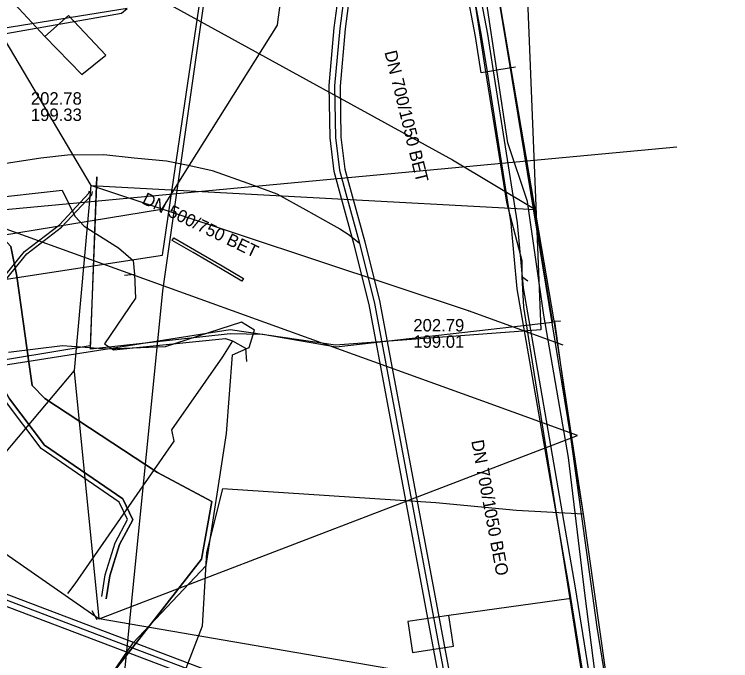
# Model space of a CAD drawing. Extents: x -600309 to -598967, y -1161267 to -1160292.
# Drawn here: x -599122.12 to -599076.14, y -1161140.02 to -1161098.49 of the extents above; entities that cross this region are included whole.
import ezdxf

# ---------------------------------------------------------------- set-up
doc = ezdxf.new("R2010")
doc.units = 0
for name, color, linetype in [('Vrstva 10', 7, 'Continuous'), ('Vrstva 12', 7, 'Continuous'), ('Vrstva 13', 7, 'Continuous'), ('Vrstva 3', 7, 'Continuous'), ('Vrstva 32', 7, 'Continuous'), ('Vrstva 42', 7, 'Continuous'), ('Vrstva 43', 7, 'Continuous'), ('Vrstva 54', 7, 'Continuous'), ('Vrstva 55', 7, 'Continuous'), ('Vrstva 58', 7, 'Continuous'), ('Vrstva 9', 7, 'Continuous')]:
    doc.layers.add(name, color=color, linetype=linetype)

msp = doc.modelspace()

# ---------------------------------------------------------------- linework, layer by layer
at = {"layer": 'Vrstva 10'}
for p, q in [((-599099.34, -1161117.165), (-599100.309, -1161113.284)), ((-599099.63, -1161113.115), (-599098.66, -1161116.995))]:
    msp.add_line(p, q, dxfattribs=at)
for points in [[(-599100.307, -1161113.292), (-599101.123, -1161110.328), (-599101.597, -1161108.582), (-599101.858, -1161106.427), (-599101.913, -1161103.076), (-599101.585, -1161099.356), (-599101.15, -1161096.037), (-599096.816, -1161058.866)], [(-599096.12, -1161058.948), (-599100.456, -1161096.123), (-599100.889, -1161099.432), (-599101.213, -1161103.101), (-599101.159, -1161106.379), (-599100.908, -1161108.447), (-599100.448, -1161110.144), (-599099.632, -1161113.107)], [(-599098.656, -1161117.016), (-599093.938, -1161142.204), (-599093.604, -1161144.558), (-599093.344, -1161147.081), (-599093.307, -1161148.914), (-599093.45, -1161150.946), (-599093.567, -1161152.113), (-599093.719, -1161153.14), (-599094.057, -1161154.275), (-599095.005, -1161156.003), (-599096.505, -1161158.087)], [(-599097.073, -1161157.679), (-599095.598, -1161155.629), (-599094.707, -1161154.003), (-599094.404, -1161152.988), (-599094.262, -1161152.027), (-599094.148, -1161150.886), (-599094.007, -1161148.897), (-599094.044, -1161147.124), (-599094.299, -1161144.643), (-599094.629, -1161142.318), (-599099.344, -1161117.144)], [(-599156.25, -1161122.98), (-599071.58, -1161155.13)], [(-599156.57, -1161123.65), (-599071.8, -1161155.84)]]:
    msp.add_lwpolyline(points, dxfattribs=at)
at = {"layer": 'Vrstva 12'}
for points in [[(-599227.66, -1161133.37), (-599206.63, -1161129.68), (-599181.74, -1161125.58), (-599138.25, -1161117.9), (-599112.62, -1161113.97), (-599111.89, -1161109), (-599109.84, -1161095.07), (-599109.75, -1161094.45)], [(-599134.25, -1161101.76), (-599115.25, -1161098.41), (-599114.89, -1161098.12)], [(-599114.89, -1161098.12), (-599134.06, -1161101.21), (-599134.25, -1161101.76)], [(-599069.8, -1161156.2), (-599114.06, -1161139.38), (-599156.42, -1161123.28), (-599157.79, -1161122.65), (-599160.54, -1161122.71), (-599202.32, -1161128.85), (-599210.19, -1161129.43)]]:
    msp.add_lwpolyline(points, dxfattribs=at)
at = {"layer": 'Vrstva 13'}
msp.add_line((-599099.419, -1161057.267), (-599105.229, -1161099.001), dxfattribs=at)
for points in [[(-599087.218, -1160924.142), (-599087.278, -1160924.842), (-599087.456, -1160926.459), (-599092.039, -1160965.733), (-599102.206, -1161043.368), (-599112.605, -1161116.263), (-599117.926, -1161169.4), (-599117.996, -1161169.89), (-599183.336, -1161201.145), (-599207.239, -1161215.957)], [(-599105.229, -1161099.001), (-599105.262, -1161099.184), (-599111.381, -1161108.944), (-599112.684, -1161111.041), (-599161.766, -1161119.055)]]:
    msp.add_lwpolyline(points, dxfattribs=at)
at = {"layer": 'Vrstva 3'}
msp.add_lwpolyline([(-599111.987, -1161113.024), (-599111.888, -1161112.851), (-599110.551, -1161113.628), (-599108.783, -1161114.656), (-599107.41, -1161115.455), (-599107.511, -1161115.628), (-599108.895, -1161114.823), (-599110.65, -1161113.802)], close=True, dxfattribs=at)
at = {"layer": 'Vrstva 32'}
msp.add_lwpolyline([(-599122.59, -1161150.46), (-599118.56, -1161144.84), (-599114.5, -1161138.87), (-599109.82, -1161133.91), (-599108.5, -1161125.43), (-599108.11, -1161120.37), (-599107.04, -1161119.89), (-599106.71, -1161118.78), (-599107.54, -1161118.27), (-599112.45, -1161119.86), (-599116.15, -1161120.01), (-599119.04, -1161119.79), (-599122.49, -1161120.22)], dxfattribs=at)
at = {"layer": 'Vrstva 42'}
msp.add_line((-599086.47, -1161136.043), (-599086.527, -1161136.052), dxfattribs=at)
for points in [[(-599106.82, -1161069.43), (-599104.34, -1161070.02), (-599091.02, -1161070.89), (-599090.58, -1161071.13), (-599090.93, -1161073.57), (-599091.9, -1161081.27), (-599093.17, -1161091.06), (-599093.2, -1161093.56), (-599091.91, -1161102.04), (-599090.53, -1161110.56), (-599089.55, -1161114.3), (-599089.54, -1161115.36), (-599089.44, -1161117.31), (-599087.64, -1161128.65), (-599086.47, -1161136.043), (-599086.45, -1161136.17)], [(-599089.951, -1161101.884), (-599091.147, -1161102.085), (-599091.364, -1161102.122), (-599091.758, -1161102.188), (-599092.163, -1161102.256), (-599092.519, -1161099.912), (-599093.143, -1161096.634), (-599092.806, -1161094.079), (-599092.957, -1161092.735), (-599092.333, -1161088.361), (-599092.087, -1161087.264), (-599090.486, -1161086.46)], [(-599075.53, -1161170.56), (-599076.33, -1161169.081), (-599081.234, -1161152.226), (-599081.4, -1161151.64), (-599082.1, -1161149.27), (-599082.835, -1161148.246), (-599084.244, -1161144.807), (-599084.46, -1161143.85), (-599085.49, -1161135.84), (-599086.55, -1161126.97), (-599088.14, -1161117.83), (-599089.18, -1161110.51), (-599090.437, -1161106.747), (-599091.147, -1161102.085), (-599091.82, -1161097.66), (-599091.67, -1161093.62), (-599091.543, -1161093.428), (-599091.22, -1161093.349)], [(-599130.055, -1161187.772), (-599121.979, -1161185.28), (-599113.974, -1161184.039), (-599110.21, -1161183.283), (-599102.378, -1161181.752), (-599087.784, -1161177.217), (-599082.63, -1161174.558), (-599079.433, -1161172.644), (-599080.299, -1161171.303), (-599080.374, -1161170.083), (-599083.109, -1161153.778), (-599083.709, -1161151.092), (-599083.339, -1161148.598), (-599084.585, -1161145.58), (-599085.063, -1161144.365), (-599086.491, -1161135.412), (-599089.845, -1161116.126), (-599090.232, -1161111.935), (-599091.758, -1161102.188), (-599092.125, -1161099.844), (-599092.738, -1161096.622)], [(-599084.675, -1161144.259), (-599086.096, -1161135.346), (-599089.448, -1161116.073), (-599089.835, -1161111.886), (-599091.364, -1161102.122), (-599091.731, -1161099.776), (-599092.333, -1161096.611)], [(-599130.443, -1161097.878), (-599129.764, -1161101.963), (-599128.378, -1161106.051), (-599126.805, -1161110.57), (-599126.223, -1161113.462), (-599125.424, -1161117.805), (-599124.904, -1161119.56), (-599123.741, -1161119.549), (-599123.623, -1161121.125), (-599122.444, -1161123.187), (-599120.195, -1161126.17), (-599115.162, -1161129.629), (-599114.522, -1161130.964), (-599115.381, -1161132.558), (-599115.994, -1161134.564), (-599116.23, -1161136.038)], [(-599130.443, -1161097.878), (-599129.764, -1161101.963), (-599128.378, -1161106.051), (-599126.805, -1161110.57), (-599126.223, -1161113.462), (-599125.424, -1161117.805), (-599124.904, -1161119.56), (-599123.741, -1161119.549), (-599123.623, -1161121.125), (-599122.444, -1161123.187), (-599120.195, -1161126.17), (-599115.162, -1161129.629), (-599114.522, -1161130.964), (-599115.381, -1161132.558), (-599115.994, -1161134.564), (-599116.23, -1161136.038)], [(-599127.17, -1161097.8), (-599127.47, -1161100.28), (-599127.14, -1161101.18), (-599124.47, -1161110.09), (-599124.06, -1161110.34), (-599119.06, -1161109.79), (-599118.25, -1161111.45), (-599117.64, -1161112.1), (-599115.43, -1161113.5), (-599114.5, -1161114.31), (-599114.41, -1161115.21), (-599114.35, -1161116.73), (-599116.33, -1161119.67), (-599115.76, -1161120.04), (-599108.57, -1161119.32), (-599108.13, -1161119.46), (-599107.29, -1161119.95)], [(-599122.104, -1161097.819), (-599120.177, -1161099.922), (-599117.79, -1161102.364), (-599116.247, -1161101.122), (-599118.649, -1161098.58), (-599120.177, -1161099.922)], [(-599125.61, -1161122.13), (-599124.867, -1161121.409), (-599125.034, -1161120.07), (-599125.07, -1161119.32), (-599124.769, -1161118.565), (-599123.936, -1161116.747), (-599121.47, -1161113.728), (-599119.227, -1161112.026), (-599117.342, -1161109.992), (-599117.308, -1161109.838)], [(-599125.61, -1161122.13), (-599124.867, -1161121.409), (-599125.034, -1161120.07), (-599125.07, -1161119.32), (-599124.769, -1161118.565), (-599123.936, -1161116.747), (-599121.47, -1161113.728), (-599119.227, -1161112.026), (-599117.342, -1161109.992), (-599117.308, -1161109.838)], [(-599124.535, -1161121.94), (-599124.669, -1161121.384), (-599124.836, -1161120.04), (-599124.904, -1161119.56), (-599124.591, -1161118.655), (-599123.764, -1161116.853), (-599121.33, -1161113.872), (-599119.093, -1161112.174), (-599117.158, -1161110.088), (-599117.112, -1161109.882)], [(-599124.535, -1161121.94), (-599124.669, -1161121.384), (-599124.836, -1161120.04), (-599124.904, -1161119.56), (-599124.591, -1161118.655), (-599123.764, -1161116.853), (-599121.33, -1161113.872), (-599119.093, -1161112.174), (-599117.158, -1161110.088), (-599117.112, -1161109.882)], [(-599114.41, -1161115.21), (-599115.057, -1161115.278)], [(-599089.172, -1161115.635), (-599089.54, -1161115.36)], [(-599116.23, -1161136.038), (-599115.994, -1161134.564), (-599115.381, -1161132.558), (-599114.522, -1161130.964), (-599115.162, -1161129.629), (-599120.195, -1161126.17), (-599122.444, -1161123.187), (-599123.623, -1161121.125), (-599123.741, -1161119.549), (-599124.904, -1161119.56), (-599125.551, -1161119.634), (-599159.63, -1161125.23), (-599172.84, -1161127.39), (-599187.61, -1161129.83), (-599196.13, -1161131.34), (-599210.53, -1161133.378)], [(-599116.23, -1161136.038), (-599115.994, -1161134.564), (-599115.381, -1161132.558), (-599114.522, -1161130.964), (-599115.162, -1161129.629), (-599120.195, -1161126.17), (-599122.444, -1161123.187), (-599123.623, -1161121.125), (-599123.741, -1161119.549), (-599124.904, -1161119.56), (-599125.551, -1161119.634), (-599159.63, -1161125.23), (-599172.84, -1161127.39), (-599187.61, -1161129.83), (-599196.13, -1161131.34), (-599210.53, -1161133.378)], [(-599108.13, -1161119.46), (-599108.77, -1161120.49), (-599112.04, -1161125.19)], [(-599116.512, -1161135.9), (-599116.286, -1161134.496), (-599115.659, -1161132.442), (-599114.858, -1161130.956), (-599115.398, -1161129.831), (-599120.405, -1161126.39), (-599122.696, -1161123.353), (-599123.917, -1161121.215), (-599124.019, -1161119.851), (-599124.66, -1161119.85), (-599124.652, -1161119.849), (-599125.49, -1161119.93), (-599159.99, -1161125.68), (-599171.73, -1161127.55), (-599172.82, -1161127.71), (-599187.72, -1161130.22), (-599196.09, -1161131.72), (-599210.483, -1161133.677)], [(-599116.512, -1161135.9), (-599116.286, -1161134.496), (-599115.659, -1161132.442), (-599114.858, -1161130.956), (-599115.398, -1161129.831), (-599120.405, -1161126.39), (-599122.696, -1161123.353), (-599123.917, -1161121.215), (-599124.019, -1161119.851), (-599124.66, -1161119.85), (-599124.652, -1161119.849), (-599125.49, -1161119.93), (-599159.99, -1161125.68), (-599171.73, -1161127.55), (-599172.82, -1161127.71), (-599187.72, -1161130.22), (-599196.09, -1161131.72), (-599210.483, -1161133.677)], [(-599107.29, -1161119.95), (-599107.217, -1161120.799)], [(-599112.04, -1161125.19), (-599111.888, -1161125.919), (-599118.24, -1161135.084), (-599118.717, -1161135.698)], [(-599086.527, -1161136.052), (-599094.23, -1161137.12), (-599096.87, -1161137.51), (-599096.57, -1161139.5), (-599093.94, -1161139.09), (-599094.23, -1161137.12)], [(-599086.45, -1161136.17), (-599084.89, -1161146.12)], [(-599116.801, -1161137.403), (-599117.127, -1161136.814)], [(-599116.801, -1161137.403), (-599117.127, -1161136.814)]]:
    msp.add_lwpolyline(points, dxfattribs=at)
at = {"layer": 'Vrstva 43'}
for points in [[(-599109.449, -1161129.787), (-599112.925, -1161127.917), (-599120.159, -1161123.175), (-599120.973, -1161122.343), (-599121.165, -1161120.993), (-599121.956, -1161115.315), (-599122.351, -1161113.404), (-599124.115, -1161111.478), (-599124.532, -1161110.231), (-599127.641, -1161100.906)], [(-599109.449, -1161129.787), (-599112.925, -1161127.917), (-599120.159, -1161123.175), (-599120.973, -1161122.343), (-599121.165, -1161120.993), (-599121.956, -1161115.315), (-599122.351, -1161113.404), (-599124.115, -1161111.478), (-599124.532, -1161110.231), (-599127.641, -1161100.906)], [(-599122.351, -1161113.404), (-599121.956, -1161115.315), (-599121.165, -1161120.993), (-599120.973, -1161122.343), (-599120.159, -1161123.175), (-599112.925, -1161127.917), (-599109.449, -1161129.787), (-599110.108, -1161133.493), (-599115.505, -1161140.407), (-599124.503, -1161153.575)], [(-599231.603, -1161214.537), (-599231.299, -1161214.637), (-599225.65, -1161214.556), (-599224.409, -1161214.096), (-599217.326, -1161207.81), (-599208.437, -1161201.372), (-599199.865, -1161197.199), (-599197.61, -1161196.602), (-599184.96, -1161191.987), (-599171.998, -1161186.819), (-599156.375, -1161181.148), (-599151.889, -1161179.442), (-599150.449, -1161178.421), (-599141.612, -1161174.656), (-599137.622, -1161172.191), (-599135.535, -1161169.955), (-599133.141, -1161166.322), (-599124.503, -1161153.575), (-599115.505, -1161140.407), (-599110.108, -1161133.493), (-599109.449, -1161129.787)], [(-599231.603, -1161214.537), (-599231.299, -1161214.637), (-599225.65, -1161214.556), (-599224.409, -1161214.096), (-599217.326, -1161207.81), (-599208.437, -1161201.372), (-599199.865, -1161197.199), (-599197.61, -1161196.602), (-599184.96, -1161191.987), (-599171.998, -1161186.819), (-599156.375, -1161181.148), (-599151.889, -1161179.442), (-599150.449, -1161178.421), (-599141.612, -1161174.656), (-599137.622, -1161172.191), (-599135.535, -1161169.955), (-599133.141, -1161166.322), (-599124.503, -1161153.575), (-599115.505, -1161140.407), (-599110.108, -1161133.493), (-599109.449, -1161129.787)]]:
    msp.add_lwpolyline(points, dxfattribs=at)
at = {"layer": 'Vrstva 54'}
for points in [[(-599113.21, -1161097.27), (-599093.99, -1161107.84), (-599088.676, -1161111.038)], [(-599123.71, -1161098.52), (-599117.206, -1161109.497)], [(-599117.206, -1161109.497), (-599118.277, -1161121.378), (-599143.912, -1161151.888)], [(-599086.9, -1161119.74), (-599092.98, -1161117.54), (-599117.206, -1161109.497)], [(-599117.206, -1161109.497), (-599088.676, -1161111.038)], [(-599085.97, -1161125.54), (-599092.04, -1161123.35), (-599125.51, -1161111.26)], [(-599092.983, -1161117.539), (-599092.98, -1161117.54)], [(-599118.286, -1161121.432), (-599116.701, -1161137.303)], [(-599116.67, -1161137.33), (-599085.97, -1161125.54)], [(-599123.24, -1161132.77), (-599116.67, -1161137.33)], [(-599083.48, -1161143.05), (-599116.67, -1161137.33)]]:
    msp.add_lwpolyline(points, dxfattribs=at)
at = {"layer": 'Vrstva 55'}
for points in [[(-599088.845, -1161083.655), (-599087.72, -1161084.515), (-599089.308, -1161094.371), (-599088.333, -1161118.754), (-599101.505, -1161119.752), (-599108.266, -1161118.754), (-599126.65, -1161121.657), (-599215.474, -1161136.17), (-599215.117, -1161138.589)], [(-599090.84, -1161095.91), (-599091.23, -1161096.31), (-599087.57, -1161118.29), (-599101.47, -1161119.87), (-599106.18, -1161119.07), (-599108.28, -1161119.03), (-599117.23, -1161120), (-599116.83, -1161108.93), (-599117.25, -1161119.79), (-599139.3, -1161123.44), (-599139.85, -1161120.7), (-599139.38, -1161123.41), (-599174.24, -1161129.25), (-599174.73, -1161126.37), (-599174.32, -1161129.28), (-599203.685, -1161134.434), (-599204.06, -1161131.51)], [(-599090.84, -1161095.91), (-599091.19, -1161096.46), (-599085.6, -1161130.6), (-599089.89, -1161130.36), (-599095.07, -1161129.87), (-599108.77, -1161128.97), (-599109.79, -1161133.07), (-599110.065, -1161137.802), (-599115.78, -1161152.62), (-599120.426, -1161159.167), (-599127.414, -1161166.476), (-599132.16, -1161170.12)], [(-599090.84, -1161095.91), (-599091.24, -1161096.18), (-599087.5, -1161118.19), (-599087.058, -1161118.207), (-599087.46, -1161118.22), (-599084.74, -1161137.86), (-599083.5, -1161145.58), (-599082.801, -1161145.095), (-599083.45, -1161145.47), (-599078.7, -1161148.45), (-599072.64, -1161147.58)], [(-599091.29, -1161095.95), (-599087.5, -1161118.19), (-599085.6, -1161130.6), (-599083.5, -1161145.58), (-599083.02, -1161154.87), (-599080.92, -1161169.88), (-599079.4, -1161172.42), (-599103.461, -1161181.839), (-599103.156, -1161183.253), (-599103.691, -1161181.648), (-599107.48, -1161182.25), (-599110.03, -1161182.2), (-599120.41, -1161184.93), (-599130.31, -1161187.93)]]:
    msp.add_lwpolyline(points, dxfattribs=at)
at = {"layer": 'Vrstva 58'}
msp.add_lwpolyline([(-599175.301, -1161109.147), (-599141.688, -1161104.345), (-599139.887, -1161121.238), (-599125.481, -1161111.291), (-599079.606, -1161107.003)], dxfattribs=at)
at = {"layer": 'Vrstva 9'}
msp.add_line((-599099.97, -1161113.199), (-599099, -1161117.08), dxfattribs=at)
for points in [[(-599096.468, -1161058.907), (-599100.803, -1161096.08), (-599101.237, -1161099.394), (-599101.563, -1161103.089), (-599101.509, -1161106.403), (-599101.252, -1161108.515), (-599100.785, -1161110.236), (-599099.97, -1161113.199)], [(-599148.571, -1161112.06), (-599120.415, -1161107.711), (-599118.705, -1161107.529), (-599116.387, -1161107.49), (-599114.43, -1161107.71)], [(-599114.43, -1161107.71), (-599112.355, -1161107.898), (-599110.869, -1161108.196), (-599109.425, -1161108.536), (-599107.132, -1161109.343), (-599105.264, -1161110.024), (-599103.418, -1161111.044), (-599101.804, -1161111.957), (-599101.227, -1161112.276), (-599100.631, -1161112.666), (-599099.97, -1161113.199)], [(-599099, -1161117.08), (-599094.283, -1161142.261), (-599093.951, -1161144.6), (-599093.694, -1161147.102), (-599093.657, -1161148.905), (-599093.799, -1161150.916), (-599093.915, -1161152.07), (-599094.062, -1161153.064), (-599094.382, -1161154.139), (-599095.302, -1161155.816), (-599096.789, -1161157.883)]]:
    msp.add_lwpolyline(points, dxfattribs=at)

# ---------------------------------------------------------------- texts
at = {"layer": 'Vrstva 12'}
for s, rotation, p in [('DN 700/1050 BET', 283.7892, (-599098.37, -1161100.919)), ('DN 500/750 BET', 334.149, (-599113.987, -1161110.625)), ('DN 700/1050 BEO', 280.6089, (-599092.798, -1161125.903))]:
    msp.add_text(s, height=0.8, rotation=rotation, dxfattribs=at).set_placement(p)
for s, p in [('202.78', (-599121.063, -1161104.296)), ('199.33', (-599121.063, -1161105.346)), ('202.79', (-599096.512, -1161118.867)), ('199.01', (-599096.512, -1161119.917))]:
    msp.add_text(s, height=0.8, dxfattribs=at).set_placement(p)

doc.saveas('drawing.dxf')
